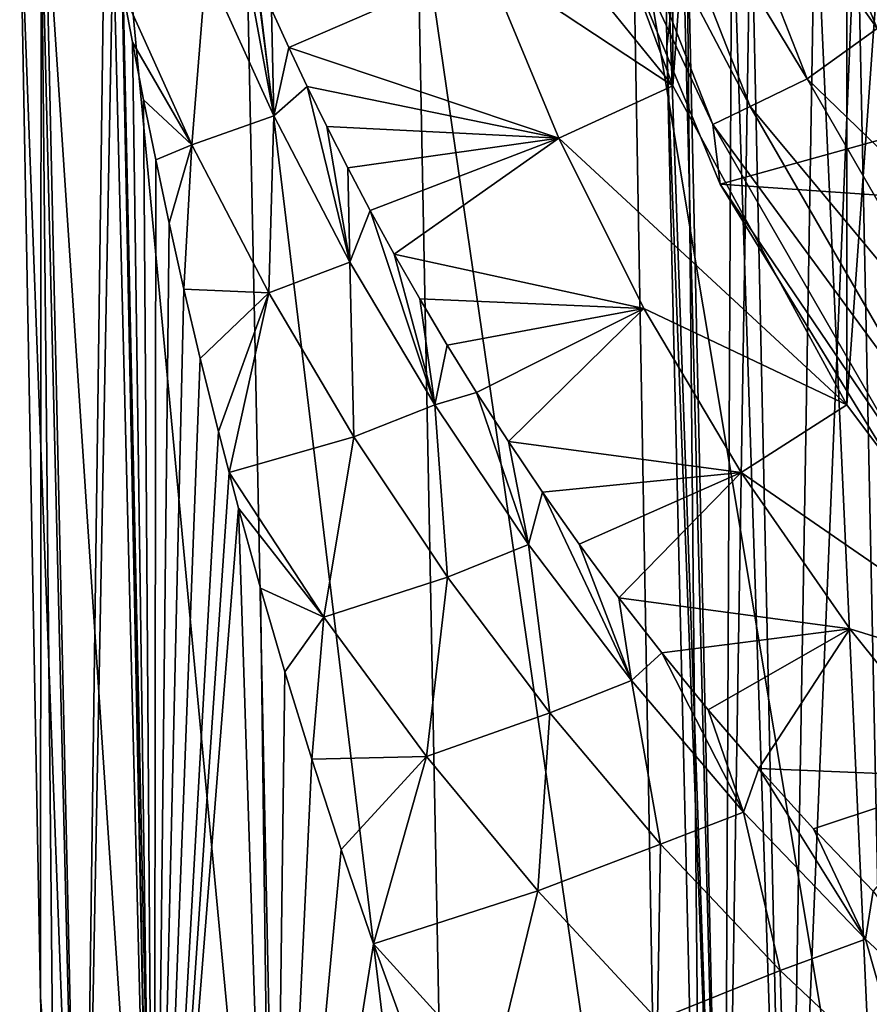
# Model space of a CAD drawing. Header units: metres. Extents: x -62 to 150, y -92 to 92.
# Tile 291 of 656: x -15 to -11, y -10 to -5. Entities that reach past the tile are written whole.
import ezdxf

# ---------------------------------------------------------------- set-up
doc = ezdxf.new("R2010")
doc.units = ezdxf.units.M
doc.layers.add('solid_500615', color=7, linetype='CONTINUOUS')

msp = doc.modelspace()

# ---------------------------------------------------------------- linework, layer by layer
at = {"layer": 'solid_500615'}
for points in [[(-10.935655, -7.029237, -33), (-10.935655, 7.029237, -33), (-9.823772, 8.513721, -33)], [(-9.823772, -8.513721, -33), (-10.935655, -7.029237, -33), (-9.823772, 8.513721, -33)], [(-11.825717, -5.398914, -33), (-11.825717, 5.398914, -33), (-10.935655, 7.029237, -33)], [(-10.935655, -7.029237, -33), (-11.825717, -5.398914, -33), (-10.935655, 7.029237, -33)], [(-11.825717, -5.398914, -33), (-12.473087, -3.662042, -33), (-11.825717, 5.398914, -33)], [(-11.346405, -3.499902, -47.736504), (-11.239992, -3.467078, -47.876362), (-10.59771, -5.103588, -47.876362)], [(-10.59771, -5.103588, -47.876362), (-11.239992, -3.467078, -47.876362), (-10.459463, -5.037012, -47.968102)], [(-10.698042, -5.151906, -47.736504), (-11.277367, -3.888399, -47.566944), (-11.346405, -3.499902, -47.736504)], [(-10.698042, -5.151906, -47.736504), (-11.346405, -3.499902, -47.736504), (-10.59771, -5.103588, -47.876362)], [(-13.090059, -3.843588, -30.20178), (-12.473087, -3.662042, -33), (-11.825717, -5.398914, -33)], [(-12.12293, -3.739429, -40.296143), (-11.813667, -3.644034, -43.939133), (-11.138604, -5.364069, -43.939133)], [(-11.813667, -3.644034, -43.939133), (-11.277367, -3.888399, -47.566944), (-10.780875, -5.106013, -47.566944)], [(-11.138604, -5.364069, -43.939133), (-11.813667, -3.644034, -43.939133), (-10.780875, -5.106013, -47.566944)], [(-12.12293, -3.739429, -40.296143), (-11.430193, -5.504491, -40.296143), (-12.325962, -3.802056, -36.644981)], [(-12.12293, -3.739429, -40.296143), (-11.138604, -5.364069, -43.939133), (-11.430193, -5.504491, -40.296143)], [(-12.325962, -3.802056, -36.644981), (-11.621624, -5.596679, -36.644981), (-12.363877, -4.016718, -33)], [(-11.430193, -5.504491, -40.296143), (-11.621624, -5.596679, -36.644981), (-12.325962, -3.802056, -36.644981)], [(-13.090059, -3.843588, -30.20178), (-11.825717, -5.398914, -33), (-12.782509, -4.76763, -30.20178)], [(-10.698042, -5.151906, -47.736504), (-10.780875, -5.106013, -47.566944), (-11.277367, -3.888399, -47.566944)], [(-7.864641, -4.869028, -33), (-12.363877, -4.016718, -33), (-11.583344, -5.901281, -33)], [(-11.621624, -5.596679, -36.644981), (-11.583344, -5.901281, -33), (-12.363877, -4.016718, -33)], [(-11.856624, -5.200346), (-11.867496, -4.328099), (-11.756961, -4.328099, 1.615957)], [(-11.56536, -12.904985, -1.589622), (-11.867496, -4.328099), (-11.856624, -5.200346)], [(-11.781221, -4.328099, -1.428386), (-11.867496, -4.328099), (-11.56536, -12.904985, -1.589622)], [(-11.674093, -12.904985), (-11.856624, -5.200346), (-11.756961, -4.328099, 1.615957)], [(-11.523651, -4.328099, -2.836003), (-11.781221, -4.328099, -1.428386), (-11.56536, -12.904985, -1.589622)], [(-11.56536, -12.904985, 1.589622), (-11.756961, -4.328099, 1.615957), (-11.427417, -4.328099, 3.201812)], [(-11.56536, -12.904985, 1.589622), (-11.674093, -12.904985), (-11.756961, -4.328099, 1.615957)], [(-11.241186, -12.904985, 3.149633), (-11.56536, -12.904985, 1.589622), (-11.427417, -4.328099, 3.201812)], [(-11.523651, -4.328099, -2.836003), (-11.56536, -12.904985, -1.589622), (-11.241186, -12.904985, -3.149633)], [(-11.098532, -4.328099, -4.202386), (-11.523651, -4.328099, -2.836003), (-11.241186, -12.904985, -3.149633)], [(-11.241186, -12.904985, 3.149633), (-11.427417, -4.328099, 3.201812), (-10.885001, -4.328099, 4.728023)], [(-10.70761, -12.904985, 4.650971), (-11.241186, -12.904985, 3.149633), (-10.885001, -4.328099, 4.728023)], [(-11.098532, -4.328099, -4.202386), (-11.241186, -12.904985, -3.149633), (-10.70761, -12.904985, -4.650971)], [(-10.512043, -4.328099, -5.507668), (-11.098532, -4.328099, -4.202386), (-10.70761, -12.904985, -4.650971)], [(-10.70761, -12.904985, 4.650971), (-10.885001, -4.328099, 4.728023), (-10.139819, -4.328099, 6.166161)], [(-15.060764, -10.058664), (-15.167284, -4.365465), (-15.05819, -4.365467, -1.815877)], [(-14.844123, -13.0164, 1.954266), (-15.167284, -4.365465), (-15.060764, -10.058664)], [(-15.037526, -4.365465, 1.979728), (-15.167284, -4.365465), (-14.844123, -13.0164, 1.954266)], [(-14.972212, -13.0164), (-15.060764, -10.058664), (-15.05819, -4.365467, -1.815877)], [(-14.848385, -13.016401, -1.921616), (-15.05819, -4.365467, -1.815877), (-14.732482, -4.365451, -3.605621)], [(-14.848385, -13.016401, -1.921616), (-14.972212, -13.0164), (-15.05819, -4.365467, -1.815877)], [(-15.037526, -4.365465, 1.979728), (-14.844123, -13.0164, 1.954266), (-14.462047, -13.0164, 3.875094)], [(-14.650472, -4.365465, 3.925582), (-15.037526, -4.365465, 1.979728), (-14.462047, -13.0164, 3.875094)], [(-14.689378, -4.624764, -3.765232), (-14.848385, -13.016401, -1.921616), (-14.732482, -4.365451, -3.605621)], [(-14.650472, -4.365465, 3.925582), (-14.462047, -13.0164, 3.875094), (-13.83252, -13.0164, 5.729618)], [(-14.012744, -4.365465, 5.804268), (-14.650472, -4.365465, 3.925582), (-13.83252, -13.0164, 5.729618)], [(-14.012744, -4.365465, 5.804268), (-13.83252, -13.0164, 5.729618), (-12.966316, -13.0164, 7.486106)], [(-13.135254, -4.365465, 7.583642), (-14.012744, -4.365465, 5.804268), (-12.966316, -13.0164, 7.486106)], [(-13.135254, -4.365465, 7.583642), (-12.966316, -13.0164, 7.486106), (-11.878254, -13.0164, 9.114505)], [(-12.033015, -4.365465, 9.233257), (-13.135254, -4.365465, 7.583642), (-11.878254, -13.0164, 9.114505)], [(-12.033015, -4.365465, 9.233257), (-11.878254, -13.0164, 9.114505), (-10.586952, -13.0164, 10.586952)], [(-10.72489, -4.365465, 10.72489), (-12.033015, -4.365465, 9.233257), (-10.586952, -13.0164, 10.586952)], [(-14.689378, -4.624764, -3.765232), (-14.478951, -13.016403, -3.811446), (-14.848385, -13.016401, -1.921616)], [(-14.689378, -4.624764, -3.765232), (-14.642236, -4.894713, -3.931753), (-14.478951, -13.016403, -3.811446)], [(-13.867454, -5.553076, -7.153907), (-14.212882, -4.790805, -5.977532), (-14.036833, -4.639669, -7.946998)], [(-13.867454, -5.553076, -7.153907), (-14.036833, -4.639669, -7.946998), (-13.960386, -4.821352, -8.225082)], [(-12.782509, -4.76763, -30.20178), (-13.790661, -5.20288, -8.810356), (-13.878429, -5.009107, -8.513011)], [(-12.782509, -4.76763, -30.20178), (-12.409822, -5.667376, -30.20178), (-13.790661, -5.20288, -8.810356)], [(-12.782509, -4.76763, -30.20178), (-11.825717, -5.398914, -33), (-12.409822, -5.667376, -30.20178)], [(-14.286496, -5.700691, -5.127323), (-14.637307, -4.922177, -3.948717), (-14.212882, -4.790805, -5.977532)], [(-14.286496, -5.700691, -5.127323), (-14.212882, -4.790805, -5.977532), (-13.867454, -5.553076, -7.153907)], [(-13.867454, -5.553076, -7.153907), (-13.960386, -4.821352, -8.225082), (-13.878429, -5.009107, -8.513011)], [(-6.835783, -6.231501, -33), (-7.864641, -4.869028, -33), (-11.583344, -5.901281, -33)], [(-14.642236, -4.894713, -3.931753), (-14.637307, -4.922177, -3.948717), (-14.478951, -13.016403, -3.811446)], [(-14.637307, -4.922177, -3.948717), (-14.590532, -5.176439, -4.105914), (-14.478951, -13.016403, -3.811446)], [(-14.286496, -5.700691, -5.127323), (-14.590532, -5.176439, -4.105914), (-14.637307, -4.922177, -3.948717)], [(-13.867454, -5.553076, -7.153907), (-13.878429, -5.009107, -8.513011), (-13.790661, -5.20288, -8.810356)], [(-11.138604, -5.364069, -43.939133), (-10.780875, -5.106013, -47.566944), (-10.066733, -6.399963, -47.566944)], [(-14.590532, -5.176439, -4.105914), (-14.533854, -5.470372, -4.287914), (-14.478951, -13.016403, -3.811446)], [(-14.286496, -5.700691, -5.127323), (-14.533854, -5.470372, -4.287914), (-14.590532, -5.176439, -4.105914)], [(-13.867454, -5.553076, -7.153907), (-13.790661, -5.20288, -8.810356), (-13.69683, -5.402374, -9.117174)], [(-12.409822, -5.667376, -30.20178), (-13.69683, -5.402374, -9.117174), (-13.790661, -5.20288, -8.810356)], [(-11.56536, -12.904985, -1.589622), (-11.856624, -5.200346), (-11.674093, -12.904985)], [(-11.430193, -5.504491, -40.296143), (-11.138604, -5.364069, -43.939133), (-10.214722, -6.964279, -43.939133)], [(-10.214722, -6.964279, -43.939133), (-11.138604, -5.364069, -43.939133), (-10.066733, -6.399963, -47.566944)], [(-13.478091, -6.299931, -8.319238), (-13.867454, -5.553076, -7.153907), (-13.69683, -5.402374, -9.117174)], [(-12.409822, -5.667376, -30.20178), (-13.596457, -5.607844, -9.43342), (-13.69683, -5.402374, -9.117174)], [(-13.478091, -6.299931, -8.319238), (-13.69683, -5.402374, -9.117174), (-13.596457, -5.607844, -9.43342)], [(-12.409822, -5.667376, -30.20178), (-11.825717, -5.398914, -33), (-10.935655, -7.029237, -33)], [(-14.533854, -5.470372, -4.287914), (-14.471481, -5.778121, -4.478763), (-14.478951, -13.016403, -3.811446)], [(-14.286496, -5.700691, -5.127323), (-14.471481, -5.778121, -4.478763), (-14.533854, -5.470372, -4.287914)], [(-11.430193, -5.504491, -40.296143), (-10.482125, -7.146592, -40.296143), (-11.621624, -5.596679, -36.644981)], [(-11.430193, -5.504491, -40.296143), (-10.214722, -6.964279, -43.939133), (-10.482125, -7.146592, -40.296143)], [(-13.893407, -6.45757, -6.29451), (-14.286496, -5.700691, -5.127323), (-13.867454, -5.553076, -7.153907)], [(-13.893407, -6.45757, -6.29451), (-13.867454, -5.553076, -7.153907), (-13.478091, -6.299931, -8.319238)], [(-12.409822, -5.667376, -30.20178), (-13.489284, -5.818956, -9.758869), (-13.596457, -5.607844, -9.43342)], [(-13.478091, -6.299931, -8.319238), (-13.596457, -5.607844, -9.43342), (-13.489284, -5.818956, -9.758869)], [(-11.621624, -5.596679, -36.644981), (-10.657679, -7.266282, -36.644981), (-11.583344, -5.901281, -33)], [(-10.482125, -7.146592, -40.296143), (-10.657679, -7.266282, -36.644981), (-11.621624, -5.596679, -36.644981)], [(-12.409822, -5.667376, -30.20178), (-13.374773, -6.0359, -10.093878), (-13.489284, -5.818956, -9.758869)], [(-12.409822, -5.667376, -30.20178), (-13.252154, -6.259247, -10.438907), (-13.374773, -6.0359, -10.093878)], [(-12.409822, -5.667376, -30.20178), (-11.973897, -6.538242, -30.20178), (-13.252154, -6.259247, -10.438907)], [(-12.409822, -5.667376, -30.20178), (-10.935655, -7.029237, -33), (-11.973897, -6.538242, -30.20178)], [(-14.286496, -5.700691, -5.127323), (-14.402778, -6.100512, -4.678954), (-14.471481, -5.778121, -4.478763)], [(-14.286496, -5.700691, -5.127323), (-14.327002, -6.438625, -4.889084), (-14.402778, -6.100512, -4.678954)], [(-13.893407, -6.45757, -6.29451), (-14.327002, -6.438625, -4.889084), (-14.286496, -5.700691, -5.127323)], [(-14.471481, -5.778121, -4.478763), (-14.402778, -6.100512, -4.678954), (-14.478951, -13.016403, -3.811446)], [(-13.478091, -6.299931, -8.319238), (-13.489284, -5.818956, -9.758869), (-13.374773, -6.0359, -10.093878)], [(-6.835783, -6.231501, -33), (-11.583344, -5.901281, -33), (-10.51758, -7.640608, -33)], [(-10.657679, -7.266282, -36.644981), (-10.51758, -7.640608, -33), (-11.583344, -5.901281, -33)], [(-13.044038, -7.030693, -9.470811), (-13.478091, -6.299931, -8.319238), (-13.374773, -6.0359, -10.093878)], [(-13.044038, -7.030693, -9.470811), (-13.374773, -6.0359, -10.093878), (-13.252154, -6.259247, -10.438907)], [(-14.402778, -6.100512, -4.678954), (-14.327002, -6.438625, -4.889084), (-14.478951, -13.016403, -3.811446)], [(-11.973897, -6.538242, -30.20178), (-13.121216, -6.488336, -10.79374), (-13.252154, -6.259247, -10.438907)], [(-13.044038, -7.030693, -9.470811), (-13.252154, -6.259247, -10.438907), (-13.121216, -6.488336, -10.79374)], [(-13.45752, -7.194378, -7.448541), (-13.893407, -6.45757, -6.29451), (-13.478091, -6.299931, -8.319238)], [(-13.45752, -7.194378, -7.448541), (-13.478091, -6.299931, -8.319238), (-13.044038, -7.030693, -9.470811)], [(-14.327002, -6.438625, -4.889084), (-14.243221, -6.793694, -5.110018), (-14.478951, -13.016403, -3.811446)], [(-13.893407, -6.45757, -6.29451), (-14.243221, -6.793694, -5.110018), (-14.327002, -6.438625, -4.889084)], [(-13.893407, -6.45757, -6.29451), (-14.15067, -7.166309, -5.341912), (-14.243221, -6.793694, -5.110018)], [(-13.893407, -6.45757, -6.29451), (-14.096347, -7.376291, -5.472722), (-14.15067, -7.166309, -5.341912)], [(-13.45752, -7.194378, -7.448541), (-14.096347, -7.376291, -5.472722), (-13.893407, -6.45757, -6.29451)], [(-11.973897, -6.538242, -30.20178), (-12.980542, -6.724672, -11.159813), (-13.121216, -6.488336, -10.79374)], [(-13.044038, -7.030693, -9.470811), (-13.121216, -6.488336, -10.79374), (-12.980542, -6.724672, -11.159813)], [(-11.973897, -6.538242, -30.20178), (-12.829659, -6.967789, -11.537259), (-12.980542, -6.724672, -11.159813)], [(-11.973897, -6.538242, -30.20178), (-12.667552, -7.218109, -11.926443), (-12.829659, -6.967789, -11.537259)], [(-11.973897, -6.538242, -30.20178), (-11.476956, -7.375792, -30.20178), (-12.667552, -7.218109, -11.926443)], [(-11.973897, -6.538242, -30.20178), (-10.935655, -7.029237, -33), (-11.476956, -7.375792, -30.20178)], [(-13.044038, -7.030693, -9.470811), (-12.980542, -6.724672, -11.159813), (-12.829659, -6.967789, -11.537259)], [(-14.243221, -6.793694, -5.110018), (-14.15067, -7.166309, -5.341912), (-14.478951, -13.016403, -3.811446)], [(-12.564391, -7.744132, -10.60575), (-13.044038, -7.030693, -9.470811), (-12.829659, -6.967789, -11.537259)], [(-12.564391, -7.744132, -10.60575), (-12.829659, -6.967789, -11.537259), (-12.667552, -7.218109, -11.926443)], [(-12.978417, -7.910646, -8.586946), (-13.45752, -7.194378, -7.448541), (-13.044038, -7.030693, -9.470811)], [(-12.978417, -7.910646, -8.586946), (-13.044038, -7.030693, -9.470811), (-12.564391, -7.744132, -10.60575)], [(-11.476956, -7.375792, -30.20178), (-10.935655, -7.029237, -33), (-9.823772, -8.513721, -33)], [(-14.15067, -7.166309, -5.341912), (-14.096347, -7.376291, -5.472722), (-14.478951, -13.016403, -3.811446)], [(-13.611875, -8.116193, -6.617937), (-14.096347, -7.376291, -5.472722), (-13.45752, -7.194378, -7.448541)], [(-13.611875, -8.116193, -6.617937), (-13.45752, -7.194378, -7.448541), (-12.978417, -7.910646, -8.586946)], [(-11.476956, -7.375792, -30.20178), (-12.492831, -7.47643, -12.328116), (-12.667552, -7.218109, -11.926443)], [(-12.564391, -7.744132, -10.60575), (-12.667552, -7.218109, -11.926443), (-12.492831, -7.47643, -12.328116)], [(-14.096347, -7.376291, -5.472722), (-14.048171, -7.557643, -5.585725), (-14.478951, -13.016403, -3.811446)], [(-13.611875, -8.116193, -6.617937), (-14.048171, -7.557643, -5.585725), (-14.096347, -7.376291, -5.472722)], [(-11.476956, -7.375792, -30.20178), (-12.305118, -7.741729, -12.742067), (-12.492831, -7.47643, -12.328116)], [(-11.476956, -7.375792, -30.20178), (-12.101912, -8.016053, -13.169622), (-12.305118, -7.741729, -12.742067)], [(-11.476956, -7.375792, -30.20178), (-10.921532, -8.175756, -30.20178), (-12.101912, -8.016053, -13.169622)], [(-11.476956, -7.375792, -30.20178), (-9.823772, -8.513721, -33), (-10.921532, -8.175756, -30.20178)], [(-12.038099, -8.438626, -11.72087), (-12.564391, -7.744132, -10.60575), (-12.492831, -7.47643, -12.328116)], [(-12.038099, -8.438626, -11.72087), (-12.492831, -7.47643, -12.328116), (-12.305118, -7.741729, -12.742067)], [(-14.048171, -7.557643, -5.585725), (-13.870021, -13.016404, -5.638231), (-14.478951, -13.016403, -3.811446)], [(-14.048171, -7.557643, -5.585725), (-13.934907, -7.967877, -5.84124), (-13.870021, -13.016404, -5.638231)], [(-13.611875, -8.116193, -6.617937), (-13.934907, -7.967877, -5.84124), (-14.048171, -7.557643, -5.585725)], [(-12.455626, -8.605208, -9.706928), (-12.978417, -7.910646, -8.586946), (-12.564391, -7.744132, -10.60575)], [(-12.455626, -8.605208, -9.706928), (-12.564391, -7.744132, -10.60575), (-12.038099, -8.438626, -11.72087)], [(-12.038099, -8.438626, -11.72087), (-12.305118, -7.741729, -12.742067), (-12.101912, -8.016053, -13.169622)], [(-13.085624, -8.82865, -7.744161), (-13.611875, -8.116193, -6.617937), (-12.978417, -7.910646, -8.586946)], [(-13.085624, -8.82865, -7.744161), (-12.978417, -7.910646, -8.586946), (-12.455626, -8.605208, -9.706928)], [(-13.934907, -7.967877, -5.84124), (-13.810179, -8.395655, -6.107893), (-13.870021, -13.016404, -5.638231)], [(-13.611875, -8.116193, -6.617937), (-13.810179, -8.395655, -6.107893), (-13.934907, -7.967877, -5.84124)], [(-10.921532, -8.175756, -30.20178), (-11.882825, -8.297943, -13.610659), (-12.101912, -8.016053, -13.169622)], [(-12.038099, -8.438626, -11.72087), (-12.101912, -8.016053, -13.169622), (-11.882825, -8.297943, -13.610659)], [(-13.611875, -8.116193, -6.617937), (-13.673082, -8.841071, -6.385417), (-13.810179, -8.395655, -6.107893)], [(-13.085624, -8.82865, -7.744161), (-13.673082, -8.841071, -6.385417), (-13.611875, -8.116193, -6.617937)], [(-10.921532, -8.175756, -30.20178), (-11.645403, -8.588711, -14.06588), (-11.882825, -8.297943, -13.610659)], [(-10.921532, -8.175756, -30.20178), (-11.386935, -8.889383, -14.536625), (-11.645403, -8.588711, -14.06588)], [(-10.921532, -8.175756, -30.20178), (-10.310452, -8.934058, -30.20178), (-11.386935, -8.889383, -14.536625)], [(-10.921532, -8.175756, -30.20178), (-9.823772, -8.513721, -33), (-10.310452, -8.934058, -30.20178)], [(-11.463969, -9.1122, -12.812544), (-12.038099, -8.438626, -11.72087), (-11.882825, -8.297943, -13.610659)], [(-11.463969, -9.1122, -12.812544), (-11.882825, -8.297943, -13.610659), (-11.645403, -8.588711, -14.06588)], [(-13.810179, -8.395655, -6.107893), (-13.673082, -8.841071, -6.385417), (-13.870021, -13.016404, -5.638231)], [(-11.888617, -9.276449, -10.805309), (-12.455626, -8.605208, -9.706928), (-12.038099, -8.438626, -11.72087)], [(-11.888617, -9.276449, -10.805309), (-12.038099, -8.438626, -11.72087), (-11.463969, -9.1122, -12.812544)], [(-12.516834, -9.51514, -8.850266), (-13.085624, -8.82865, -7.744161), (-12.455626, -8.605208, -9.706928)], [(-12.516834, -9.51514, -8.850266), (-12.455626, -8.605208, -9.706928), (-11.888617, -9.276449, -10.805309)], [(-11.463969, -9.1122, -12.812544), (-11.645403, -8.588711, -14.06588), (-11.386935, -8.889383, -14.536625)], [(-13.673082, -8.841071, -6.385417), (-13.522491, -9.303892, -6.673851), (-13.870021, -13.016404, -5.638231)], [(-13.085624, -8.82865, -7.744161), (-13.522491, -9.303892, -6.673851), (-13.673082, -8.841071, -6.385417)], [(-13.085624, -8.82865, -7.744161), (-13.35681, -9.785339, -6.973826), (-13.522491, -9.303892, -6.673851)], [(-12.516834, -9.51514, -8.850266), (-13.35681, -9.785339, -6.973826), (-13.085624, -8.82865, -7.744161)], [(-10.840675, -9.762499, -13.876559), (-11.463969, -9.1122, -12.812544), (-11.386935, -8.889383, -14.536625)], [(-10.310452, -8.934058, -30.20178), (-11.106791, -9.198036, -15.022231), (-11.386935, -8.889383, -14.536625)], [(-10.840675, -9.762499, -13.876559), (-11.386935, -8.889383, -14.536625), (-11.106791, -9.198036, -15.022231)], [(-10.310452, -8.934058, -30.20178), (-10.801521, -9.516039, -15.520936), (-11.106791, -9.198036, -15.022231)], [(-11.276821, -9.92239, -11.878437), (-11.888617, -9.276449, -10.805309), (-11.463969, -9.1122, -12.812544)], [(-11.276821, -9.92239, -11.878437), (-11.463969, -9.1122, -12.812544), (-10.840675, -9.762499, -13.876559)], [(-10.840675, -9.762499, -13.876559), (-11.106791, -9.198036, -15.022231), (-10.801521, -9.516039, -15.520936)], [(-13.522491, -9.303892, -6.673851), (-13.35681, -9.785339, -6.973826), (-13.870021, -13.016404, -5.638231)], [(-11.905447, -10.174026, -9.933079), (-12.516834, -9.51514, -8.850266), (-11.888617, -9.276449, -10.805309)], [(-11.905447, -10.174026, -9.933079), (-11.888617, -9.276449, -10.805309), (-11.276821, -9.92239, -11.878437)], [(-12.746544, -10.456232, -8.055833), (-13.35681, -9.785339, -6.973826), (-12.516834, -9.51514, -8.850266)], [(-12.746544, -10.456232, -8.055833), (-12.516834, -9.51514, -8.850266), (-11.905447, -10.174026, -9.933079)], [(-10.166797, -10.38675, -14.907957), (-10.840675, -9.762499, -13.876559), (-10.801521, -9.516039, -15.520936)], [(-10.61966, -10.540707, -12.922071), (-11.276821, -9.92239, -11.878437), (-10.840675, -9.762499, -13.876559)], [(-10.61966, -10.540707, -12.922071), (-10.840675, -9.762499, -13.876559), (-10.166797, -10.38675, -14.907957)], [(-13.35681, -9.785339, -6.973826), (-13.174208, -10.286729, -7.285985), (-13.870021, -13.016404, -5.638231)], [(-12.746544, -10.456232, -8.055833), (-13.174208, -10.286729, -7.285985), (-13.35681, -9.785339, -6.973826)], [(-11.251457, -10.803298, -10.988922), (-11.905447, -10.174026, -9.933079), (-11.276821, -9.92239, -11.878437)], [(-11.251457, -10.803298, -10.988922), (-11.276821, -9.92239, -11.878437), (-10.61966, -10.540707, -12.922071)], [(-14.844123, -13.0164, 1.954266), (-15.060764, -10.058664), (-14.972212, -13.0164)]]:
    msp.add_3dface(points, dxfattribs=at)

doc.saveas('drawing.dxf')
